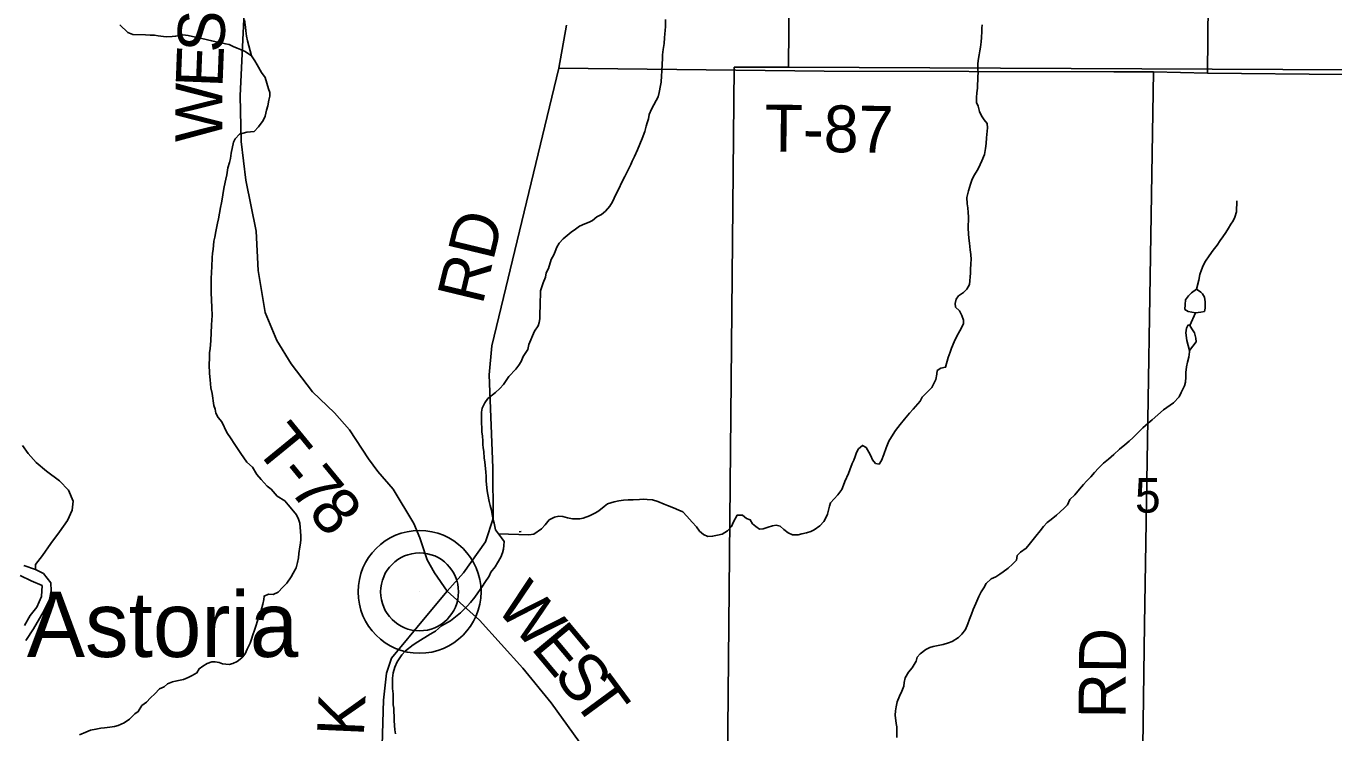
# Model space of a CAD drawing. Extents: x 1310247 to 1552180, y 377264 to 706493.
# Drawn here: x 1411548 to 1419907, y 573013 to 577532 of the extents above; entities that cross this region are included whole.
import ezdxf

# ---------------------------------------------------------------- set-up
doc = ezdxf.new("R2010")
doc.units = 0
for name, color, linetype in [('GM_X_County_Road', 7, 'Continuous'), ('GM_X_County_Road_Text', 7, 'Continuous'), ('GM_X_Minor_River', 7, 'Continuous'), ('GM_X_Section', 7, 'Continuous'), ('GM_X_Section_Text', 7, 'Continuous'), ('GM_X_Township_Road', 7, 'Continuous'), ('GM_X_Township_Road_Text', 7, 'Continuous'), ('GM_X_Unincorporated', 7, 'Continuous'), ('GM_X_Unincorporated_Location', 7, 'Continuous'), ('GM_X_Unincorporated_Text', 7, 'Continuous')]:
    doc.layers.add(name, color=color, linetype=linetype)

msp = doc.modelspace()

# ---------------------------------------------------------------- linework, layer by layer
at = {"layer": 'GM_X_County_Road'}
for points in [[(1414239.1, 573918.5), (1414344.4, 574035.7), (1414483.6, 574234.8), (1414533.5, 574384), (1414531.8, 574707.1), (1414507.1, 575303.6), (1414523.9, 575487.8), (1414953.8, 577262.6), (1415000.9, 577538.2)], [(1413823.7, 572935.2), (1413831.6, 573221.8), (1413851.6, 573395.9), (1413884.3, 573490.7), (1414098, 573750), (1414239.1, 573918.5)], [(1415408.1, 572504.8), (1414903.7, 573206), (1414722.2, 573426.7), (1414446.1, 573734.4), (1414239.1, 573918.5)]]:
    msp.add_lwpolyline(points, dxfattribs=at)
at = {"layer": 'GM_X_Minor_River'}
for points in [[(1412987.4, 577342.9), (1412962.1, 577439.3), (1412956.3, 577467.4), (1412952.6, 577501.5), (1412950.7, 577525.6), (1412943.1, 577571.8)], [(1415615.1, 577348.4), (1415619.3, 577382.4), (1415625.6, 577422.4), (1415627.9, 577458.5), (1415630, 577482.5), (1415632.2, 577504.6), (1415634.4, 577530.6), (1415634.7, 577574.7)], [(1412958.7, 574745.1), (1412919.1, 574799.6), (1412895.5, 574837.9), (1412877.7, 574864.1), (1412857.9, 574892.4), (1412830.3, 574934.7), (1412798.8, 575001.2), (1412775, 575029.4), (1412761.3, 575057.6), (1412755.5, 575083.8), (1412747.6, 575105.9), (1412736.2, 575184.2), (1412728.5, 575220.3), (1412724.9, 575270.5), (1412719.2, 575310.6), (1412717.6, 575368.8), (1412719.9, 575408.9), (1412720.1, 575444.9), (1412724.3, 575469), (1412728.7, 575523), (1412731, 575571.2), (1412733.4, 575619.2), (1412735.6, 575655.3), (1412737.8, 575679.3), (1412734.2, 575735.5), (1412730.9, 575827.8), (1412731.5, 575918), (1412734.1, 575996.1), (1412736.5, 576050.2), (1412738.7, 576080.3), (1412742.8, 576104.3), (1412747.2, 576158.4), (1412753.4, 576182.4), (1412759.6, 576218.4), (1412770, 576272.4), (1412778.2, 576300.4), (1412790.7, 576372.5), (1412796.9, 576402.5), (1412801.1, 576426.5), (1412809.4, 576480.6), (1412813.6, 576504.6), (1412823.9, 576554.6), (1412830.1, 576580.6), (1412836.4, 576626.7), (1412848.7, 576660.6), (1412854.8, 576686.6), (1412859.1, 576720.7), (1412873.6, 576790.7), (1412883.7, 576812.6), (1412911.9, 576842.4), (1412957.9, 576854), (1412981.9, 576855.8), (1413005.8, 576859.6), (1413034, 576889.4), (1413062.3, 576929.2), (1413076.4, 576957.2), (1413084.7, 576995.2), (1413092.9, 577023.2), (1413099.1, 577059.2), (1413105.3, 577085.2), (1413105.5, 577107.2), (1413097.7, 577131.4), (1413076.2, 577203.7), (1413052.5, 577236), (1413024.9, 577284.4), (1413009.1, 577310.6), (1412987.4, 577342.9), (1412947.6, 577369.3), (1412917.8, 577383.6), (1412895.9, 577391.8), (1412872, 577402.1), (1412846.1, 577414.3), (1412822.2, 577418.6), (1412796.3, 577424.8), (1412762.4, 577431.2), (1412734.5, 577437.4), (1412670.7, 577454.1), (1412630.8, 577462.5), (1412583, 577472.9), (1412549.1, 577477.2), (1412525.1, 577473.5), (1412503.1, 577467.7), (1412481.1, 577465.9), (1412443.1, 577464.2), (1412391.3, 577470.7), (1412367.3, 577474.9), (1412341.4, 577475.2), (1412311.4, 577477.5), (1412229.6, 577478.2), (1412197.7, 577492.5), (1412146.2, 577541.1)], [(1417016.1, 574755.8), (1417030.3, 574793.7), (1417044.6, 574835.7), (1417062.9, 574877.6), (1417079, 574905.5), (1417105.3, 574947.3), (1417135.5, 574985.2), (1417161.7, 575019), (1417193.9, 575056.8), (1417218.1, 575082.6), (1417262.4, 575134.3), (1417276.6, 575160.2), (1417308.8, 575194), (1417336.9, 575221.8), (1417351.1, 575247.7), (1417363.2, 575273.7), (1417369.5, 575307.7), (1417371.6, 575329.7), (1417395.7, 575345.5), (1417425.7, 575351.3), (1417442.1, 575413.2), (1417454.3, 575447.2), (1417462.5, 575473.2), (1417480.8, 575513.1), (1417497, 575549), (1417517.2, 575584.9), (1417529.4, 575606.9), (1417539.5, 575630.8), (1417539.7, 575652.9), (1417529.9, 575681), (1417514.2, 575711.2), (1417488.4, 575735.5), (1417486.5, 575759.6), (1417492.7, 575785.6), (1417506.9, 575807.5), (1417539, 575829.2), (1417561.1, 575851.1), (1417577.3, 575881), (1417583.8, 575953.1), (1417583.9, 575975.1), (1417586.2, 576015.2), (1417588.4, 576039.2), (1417586.6, 576071.3), (1417582.9, 576101.4), (1417581, 576123.5), (1417577.2, 576145.6), (1417573.4, 576175.7), (1417571.6, 576203.7), (1417569.9, 576239.8), (1417570, 576261.9), (1417572.2, 576287.9), (1417572.4, 576312), (1417568.6, 576340.1), (1417566.8, 576370.1), (1417563, 576396.2), (1417561.3, 576436.3), (1417571.6, 576480.3), (1417583.9, 576522.3), (1417594.1, 576548.3), (1417604.2, 576570.2), (1417616.3, 576592.2), (1417630.5, 576616.1), (1417646.7, 576648), (1417656.9, 576671.9), (1417673.1, 576711.9), (1417681.4, 576749.9), (1417685.6, 576781.9), (1417687.9, 576818), (1417690, 576840), (1417692.3, 576882), (1417690.5, 576910.1), (1417672.7, 576932.3), (1417654.9, 576958.6), (1417641.2, 576986.7), (1417633.4, 577020.9), (1417623.6, 577045), (1417623.8, 577075.1), (1417626, 577105.1), (1417630.2, 577135.2), (1417630.8, 577211.3), (1417633, 577233.3), (1417631.1, 577259.4), (1417631.4, 577293.5), (1417635.6, 577325.5), (1417639.8, 577349.5), (1417644, 577375.5), (1417648.1, 577397.5), (1417652.4, 577431.6), (1417654.6, 577459.6), (1417656.8, 577497.7), (1417657, 577519.7), (1417659.1, 577541.7)], [(1414545.2, 574074.9), (1414561.4, 574100.9), (1414581.6, 574136.8), (1414593.8, 574164.7), (1414600, 574188.7), (1414602.1, 574210.7), (1414604.3, 574236.8), (1414586.5, 574261), (1414566.7, 574285.2), (1414548.9, 574311.4), (1414539.2, 574353.6), (1414533.4, 574375.7), (1414527.7, 574409.9), (1414521.9, 574438), (1414514.1, 574468.1), (1414508.3, 574492.2), (1414498.6, 574538.4), (1414494.8, 574560.5), (1414489.3, 574622.7), (1414487.5, 574654.8), (1414485.7, 574680.9), (1414480.2, 574747.1), (1414476.4, 574769.2), (1414472.7, 574813.3), (1414468.8, 574835.4), (1414467, 574857.5), (1414467.2, 574881.5), (1414465.4, 574909.6), (1414461.6, 574937.7), (1414459.8, 574965.8), (1414458, 574991.8), (1414458.5, 575064), (1414462.7, 575090), (1414478.9, 575124), (1414499.1, 575151.8), (1414547.3, 575189.5), (1414575.4, 575215.3), (1414599.5, 575241.1), (1414633.9, 575292.9), (1414678.1, 575338.6), (1414698.3, 575364.5), (1414712.4, 575388.4), (1414724.6, 575420.4), (1414754.9, 575464.2), (1414761.1, 575496.2), (1414797.7, 575582.1), (1414819.9, 575615.9), (1414828, 575637.9), (1414832.2, 575659.9), (1414833, 575778.2), (1414835.3, 575808.2), (1414835.5, 575840.3), (1414851.8, 575890.3), (1414868.1, 575928.2), (1414872.2, 575954.2), (1414886.4, 575982.2), (1414904.8, 576040.1), (1414921, 576070), (1414929.1, 576092), (1414939.3, 576118), (1414955.5, 576143.9), (1414981.6, 576171.7), (1415031.9, 576215.3), (1415060, 576235.1), (1415086, 576252.9), (1415118.1, 576268.7), (1415146.1, 576278.4), (1415168.2, 576290.2), (1415196.3, 576312), (1415226.4, 576327.8), (1415250.5, 576349.6), (1415278.7, 576381.4), (1415296.8, 576409.3), (1415317.1, 576455.2), (1415331.3, 576483.2), (1415359.7, 576543), (1415375.9, 576570.9), (1415386, 576592.9), (1415398.2, 576618.8), (1415412.4, 576646.8), (1415422.5, 576668.7), (1415436.7, 576698.7), (1415455, 576740.6), (1415471.2, 576778.5), (1415485.4, 576814.5), (1415501.7, 576858.4), (1415512, 576892.4), (1415518.1, 576914.4), (1415526.3, 576940.3), (1415530.5, 576966.4), (1415544.7, 577002.3), (1415575, 577056.1), (1415587.2, 577080.1), (1415593.4, 577108.1), (1415603.7, 577152.1), (1415607.8, 577174.1), (1415610.1, 577214.2), (1415612.3, 577244.2), (1415612.7, 577288.3), (1415614.9, 577326.3), (1415615.1, 577348.4)], [(1419044.1, 575908.5), (1419051.3, 575943.5), (1419061.5, 575973.4), (1419071.7, 576001.4), (1419085.9, 576029.3), (1419110.1, 576063.2), (1419136.3, 576099), (1419160.5, 576132.8), (1419180.7, 576160.7), (1419196.8, 576184.6), (1419217, 576212.5), (1419233.2, 576240.4), (1419249.3, 576266.3), (1419263.5, 576288.2), (1419273.6, 576310.2), (1419285.8, 576344.1), (1419286.3, 576416.2)], [(1419044.1, 575908.5), (1419029.2, 575850.2)], [(1419029.2, 575850.2), (1419056.9, 575831.6), (1419066.7, 575821.4), (1419080.3, 575799), (1419083.7, 575768.8), (1419084.9, 575728.6), (1419080.4, 575708.6), (1419056.3, 575703), (1419022.2, 575699.7), (1418976.3, 575706.6), (1418954.5, 575721.1)], [(1418954.5, 575721.1), (1418957.2, 575753.2), (1418959.8, 575783.3), (1418978.3, 575807), (1418996.7, 575826.8), (1419029.2, 575850.2)], [(1419022.2, 575699.7), (1418986.5, 575618)], [(1418976.6, 575622.2), (1418966.1, 575600.3), (1418961.5, 575570.3), (1418968.5, 575521.9), (1418983.9, 575457.3)], [(1418983.9, 575457.3), (1419026.4, 575512.8), (1419024.9, 575536.9), (1419015.6, 575571.2), (1419000.1, 575597.7), (1418986.5, 575618), (1418976.6, 575622.2)], [(1418745.1, 575014.3), (1418819.4, 575077.8), (1418881.7, 575123.3), (1418917.9, 575161.1), (1418932.1, 575189), (1418952.3, 575232.9), (1418958.5, 575254.9), (1418960.7, 575286.9), (1418960.9, 575317), (1418965.2, 575353), (1418971.4, 575383), (1418979.6, 575415), (1418983.8, 575449), (1418983.9, 575457.3)], [(1417113.1, 572983.1), (1417113.6, 573051.2), (1417109.7, 573073.3), (1417102.1, 573125.4), (1417104.3, 573153.5), (1417108.5, 573179.5), (1417116.7, 573211.5), (1417131, 573247.4), (1417145.2, 573279.4), (1417157.4, 573311.3), (1417159.6, 573335.4), (1417167.8, 573365.4), (1417188, 573401.2), (1417212.2, 573429.1), (1417236.4, 573471), (1417244.6, 573496.9), (1417262.7, 573518.8), (1417298.9, 573546.5), (1417324.9, 573558.3), (1417346.9, 573566.2), (1417378.9, 573571.9), (1417408.9, 573577.6), (1417444.9, 573589.3), (1417466.9, 573597.1), (1417507.1, 573622.8), (1417529.2, 573644.6), (1417553.4, 573674.5), (1417567.6, 573710.4), (1417577.8, 573740.4), (1417592, 573772.3), (1417602.2, 573802.3), (1417618.5, 573840.2), (1417636.8, 573886.2), (1417652.9, 573914.1), (1417669.1, 573940), (1417685.3, 573967.9), (1417717.4, 573997.7), (1417747.5, 574011.4), (1417771.6, 574027.2), (1417793.6, 574043.1), (1417825.8, 574066.8), (1417853.9, 574092.6), (1417878, 574118.4), (1417882.2, 574146.5), (1417904.4, 574168.3), (1417940.5, 574194), (1417958.6, 574217.9), (1417976.8, 574239.8), (1418002.9, 574271.6), (1418029.1, 574305.4), (1418051.3, 574333.3), (1418075.5, 574359.1), (1418099.5, 574376.9), (1418133.7, 574404.7), (1418157.8, 574426.5), (1418183.9, 574450.3), (1418204.1, 574472.2), (1418220.3, 574506.1), (1418252.4, 574535.9), (1418280.7, 574571.7), (1418306.8, 574601.5), (1418327, 574623.4), (1418353.1, 574651.2), (1418377.3, 574679), (1418403.4, 574706.8), (1418435.6, 574738.6), (1418465.7, 574764.4), (1418499.9, 574794.2), (1418538.1, 574827.9), (1418570.2, 574855.6), (1418598.4, 574879.4), (1418624.5, 574901.2), (1418686.8, 574962.8), (1418721, 574994.5), (1418745.1, 575014.3)], [(1411607.4, 574058.7), (1411608, 574088.9), (1411651.3, 574148.3), (1411704.8, 574223.6), (1411760.4, 574298.9), (1411812, 574372.2), (1411841.3, 574438), (1411848.5, 574494.1), (1411817.9, 574565.1), (1411761, 574624.4), (1411678.1, 574686.4), (1411611.2, 574741.9), (1411560.3, 574799.2), (1411525.2, 574850.1)], [(1414566.7, 574285.2), (1414760.3, 574279.4), (1414792.3, 574283.2), (1414842.5, 574318.8), (1414866.6, 574342.6), (1414890.8, 574374.5), (1414924.9, 574392.2), (1414952.9, 574397.9), (1414978.8, 574395.7), (1415008.7, 574387.4), (1415040.6, 574381.1), (1415062.6, 574380.9), (1415086.6, 574382.7), (1415108.5, 574386.5), (1415148.6, 574400.2), (1415186.7, 574419.8), (1415208.7, 574433.7), (1415242.9, 574461.4), (1415264.9, 574477.2), (1415307, 574490.9), (1415337, 574496.6), (1415366.9, 574500.4), (1415396.9, 574504.1), (1415428.9, 574503.8), (1415468.8, 574505.4), (1415492.8, 574507.2), (1415516.7, 574505), (1415552.6, 574502.7), (1415586.5, 574492.3), (1415626.3, 574475.9), (1415648.2, 574467.7), (1415686.1, 574451.3), (1415719.9, 574437), (1415745.8, 574426.7), (1415771.5, 574398.4), (1415805.2, 574360), (1415832.9, 574331.7), (1415852.7, 574303.5), (1415878.5, 574281.2), (1415906.4, 574268.9), (1415936.3, 574270.6), (1415966.3, 574276.4), (1415996.3, 574284.1), (1416030.4, 574305.8), (1416056.6, 574333.7), (1416068.8, 574361.6), (1416093.1, 574405.5), (1416127, 574405.2), (1416152.8, 574384.9), (1416176.7, 574374.7), (1416190.5, 574350.5), (1416212.3, 574332.2), (1416236.2, 574316), (1416260.2, 574317.8), (1416292.2, 574327.5), (1416318.2, 574337.3), (1416342.2, 574341), (1416368.1, 574334.8), (1416391.9, 574314.5), (1416419.7, 574292.2), (1416447.6, 574279.9), (1416483.5, 574279.6), (1416505.5, 574285.4), (1416535.5, 574293.2), (1416563.5, 574300.9), (1416585.6, 574310.7), (1416621.7, 574336.5), (1416647.8, 574364.3), (1416660, 574388.2), (1416670.2, 574412.2), (1416676.3, 574438.2), (1416682.5, 574462.2), (1416690.6, 574484.2), (1416736.9, 574535.8), (1416761.1, 574569.7), (1416773.3, 574597.7), (1416781.5, 574619.6), (1416803.8, 574671.5), (1416814, 574695.5), (1416828.2, 574735.4), (1416838.4, 574757.4), (1416846.5, 574779.4), (1416856.7, 574805.3), (1416868.8, 574829.3), (1416895, 574851.1), (1416916.8, 574838.8), (1416934.6, 574808.6), (1416946.4, 574784.4), (1416958.2, 574758.3), (1416978, 574736.1), (1416999.9, 574731.8), (1417016.1, 574755.8)], [(1411887.9, 573000.8), (1411929.9, 573018.5), (1411960, 573030.2), (1411993.9, 573035.9), (1412025.9, 573043.7), (1412047.9, 573045.4), (1412081.9, 573049.2), (1412111.9, 573054.9), (1412135.9, 573060.7), (1412173.9, 573078.4), (1412208.1, 573100.1), (1412242.2, 573133.9), (1412264.3, 573149.7), (1412286.5, 573187.6), (1412316.7, 573209.4), (1412342.8, 573237.2), (1412371, 573263), (1412401.1, 573294.8), (1412429.2, 573308.6), (1412451.3, 573326.4), (1412483.3, 573340.2), (1412511.3, 573345.9), (1412553.3, 573355.5), (1412583.4, 573367.3), (1412609.4, 573379.1), (1412639.5, 573396.8), (1412653.6, 573422.8), (1412677.7, 573440.6), (1412705.8, 573456.4), (1412733.8, 573468.2), (1412755.8, 573467.9), (1412781.7, 573463.7), (1412803.6, 573455.5), (1412845.5, 573451.1), (1412869.5, 573456.9), (1412895.6, 573468.7), (1412925.7, 573492.4), (1412947.8, 573518.3), (1412960, 573548.3), (1412980.3, 573586.2), (1412988.5, 573612.2), (1412996.6, 573640.1), (1413006.8, 573670.1), (1413017, 573696.1), (1413027.2, 573730.1), (1413039.5, 573770), (1413049.7, 573798), (1413060, 573836), (1413066.2, 573866), (1413068.3, 573888.1), (1413096.4, 573899.8), (1413126.3, 573897.5), (1413158.4, 573913.3), (1413188.5, 573945.1), (1413214.7, 573970.9), (1413242.9, 574010.7), (1413255.1, 574034.7), (1413273.3, 574068.6), (1413281.5, 574102.6), (1413289.7, 574132.6), (1413291.9, 574160.6), (1413296.2, 574202.7), (1413302.4, 574226.7), (1413304.5, 574250.7), (1413304.7, 574272.8), (1413300.9, 574300.9), (1413297.3, 574355), (1413289.5, 574379.2), (1413275.7, 574407.4), (1413255.9, 574431.6), (1413222.3, 574472), (1413200.5, 574496.3), (1413152.8, 574526.8), (1413113.2, 574571.2), (1413089.4, 574591.5), (1413049.7, 574634), (1413022, 574664.3), (1412994.4, 574712.7), (1412958.7, 574745.1)], [(1414712.1, 574301.2), (1414698.8, 574299.7)], [(1411546.1, 573603.8), (1411593.7, 573679.2), (1411633.1, 573744.8), (1411662.2, 573796.4), (1411697.6, 573866.1), (1411706.8, 573922.2), (1411705.8, 573972.4), (1411658.9, 574031.6), (1411607.4, 574058.7), (1411533.8, 574084.3)], [(1413908.5, 573006.4), (1413904.7, 573032.5), (1413903, 573060.5), (1413901.2, 573092.6), (1413899.4, 573120.7), (1413897.6, 573146.8), (1413897.8, 573170.8), (1413893.9, 573192.9), (1413894.4, 573263.1), (1413890.7, 573297.2), (1413889.2, 573363.3), (1413893.4, 573397.4), (1413903.6, 573433.4), (1413919.9, 573467.3), (1413950.1, 573513.1), (1413972.3, 573537), (1414022.5, 573576.6), (1414050.6, 573594.4), (1414130.8, 573643.8), (1414164.9, 573663.5), (1414203.1, 573697.2), (1414261.2, 573728.8), (1414293.3, 573754.5), (1414323.5, 573780.3), (1414367.7, 573824), (1414387.8, 573845.9), (1414416, 573881.7), (1414434.2, 573907.6), (1414450.3, 573929.5), (1414464.5, 573951.4), (1414480.6, 573975.3), (1414506.9, 574015.2), (1414519, 574041.1), (1414545.2, 574074.9)], [(1411508.5, 574020.5), (1411579.9, 573984.9), (1411649.4, 573955.4), (1411646, 573885.2), (1411616.5, 573817.4), (1411573.4, 573764), (1411536.1, 573700.4)]]:
    msp.add_lwpolyline(points, dxfattribs=at)
at = {"layer": 'GM_X_Section'}
for points in [[(1416467.6, 582616.9), (1421808, 582550.1), (1421760, 577243.3), (1421388.1, 577247.2), (1416420.6, 577270)], [(1416420.6, 577270), (1421388.1, 577247.2), (1421375.8, 571927.6), (1416021.8, 571924.6), (1416074.6, 577269.4)]]:
    msp.add_lwpolyline(points, close=True, dxfattribs=at)
at = {"layer": 'GM_X_Township_Road'}
for points in [[(1419100.5, 577231.8), (1419107.5, 578124.9), (1419120.6, 579090.1), (1419125.4, 579977.2), (1419128, 580141.7), (1419124.9, 580173.8), (1419101.6, 580200.6), (1419088.9, 580211), (1419068, 580217.6), (1418948, 580226.9), (1418417.6, 580245.6), (1418377.6, 580246.7), (1418358.6, 580258.3), (1418342.2, 580275.9), (1418333.4, 580297.8), (1418330.1, 580332.9), (1418326.8, 580366.5), (1418327.2, 581664.9), (1418325.4, 582529.8), (1418315.3, 582553.5), (1418296.4, 582568.7)], [(1414239.1, 573918.5), (1414158.4, 574036.7), (1414110.7, 574120.4), (1414064.5, 574260.2), (1414027, 574351.6), (1413894.9, 574572.1), (1413795.9, 574685.3), (1413736, 574765.3), (1413615, 574951.4), (1413519.9, 575060.5), (1413377.3, 575192.9), (1413242.1, 575373.4), (1413150.1, 575522.5), (1413075, 575701.3), (1413030.4, 575969.6), (1413017.4, 576221), (1412952.4, 576548.2), (1412921.2, 576794), (1412915.4, 577087.4), (1412954, 577893.5)], [(1414953.8, 577262.6), (1416648.5, 577245.3), (1418501.7, 577240.3), (1418754.2, 577239.3), (1419100.5, 577231.8), (1419965.9, 577223.9), (1420915.7, 577225.8), (1421773.2, 577226.2), (1422708.7, 577220.5), (1423033.1, 577211.6), (1423113, 577205.4), (1423219.9, 577158.3), (1423366, 577079.9), (1423467.8, 577065.1), (1423574.1, 577070.2), (1423789.9, 577050.2), (1423938.6, 576991.9), (1424175.8, 576877)], [(1418015.4, 569286.1), (1418077.7, 569334), (1418220.8, 569504.7), (1418310, 569612.7), (1418405, 569714.4), (1418564.2, 569888.7), (1418631.1, 569987.2), (1418651.5, 570072.9), (1418666, 570945.7), (1418670.8, 571832.8), (1418697.3, 573707.2), (1418754.2, 577239.3)]]:
    msp.add_lwpolyline(points, dxfattribs=at)
at = {"layer": 'GM_X_Unincorporated'}
for radius in [392.8, 249]:
    msp.add_circle((1414062.7, 573914.8), radius, dxfattribs=at)
at = {"layer": 'GM_X_Unincorporated_Location'}
msp.add_line((1414062.7, 573914.8), (1414062.7, 573914.8), dxfattribs=at)

# ---------------------------------------------------------------- texts
at = {"layer": 'GM_X_County_Road_Text'}
for s, rotation, p in [('RD', 76.44596, (1414464.5, 575744)), ('W', 311.39414, (1414539.8, 573814.8)), ('E', 309.84454, (1414768.2, 573555.6)), ('S', 307.83353, (1414910.3, 573385.5)), ('T', 306.37192, (1415033.2, 573227.3)), ('K', 87.45451, (1413706, 572987.4))]:
    msp.add_text(s, height=300, rotation=rotation, dxfattribs=at).set_placement(p)
at = {"layer": 'GM_X_Section_Text'}
msp.add_text('5', height=221, rotation=0.00001, dxfattribs=at).set_placement((1418635.9, 574421.4))
at = {"layer": 'GM_X_Township_Road_Text'}
for s, rotation, p in [('S', 87.16701, (1412811.2, 577359.3)), ('E', 87.7516, (1412802.5, 577135.9)), ('W', 89.96817, (1412802.3, 576791.4)), ('T-87', 359.29403, (1416266.1, 576731.4)), ('T', 309.2371, (1413001, 574837)), ('-', 309.28653, (1413143.1, 574663)), ('7', 309.45017, (1413221.7, 574566.9)), ('8', 310.26591, (1413342.2, 574420.6)), ('RD', 89.50541, (1418575.2, 573103.8))]:
    msp.add_text(s, height=300, rotation=rotation, dxfattribs=at).set_placement(p)
at = {"layer": 'GM_X_Unincorporated_Text'}
msp.add_text('Astoria', height=417, rotation=0.00001, dxfattribs=at).set_placement((1411552, 573498.5))

doc.saveas('drawing.dxf')
